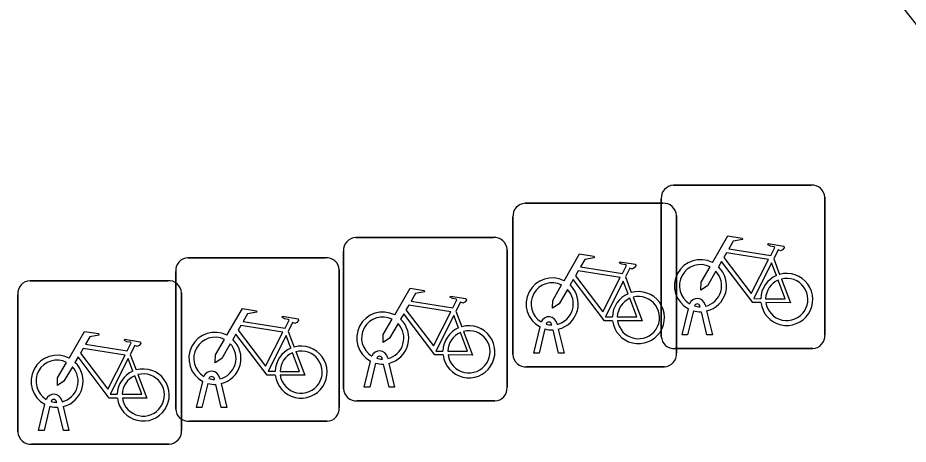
# Model space of a CAD drawing. Extents: x 160377 to 161131, y 383938 to 384853.
# Drawn here: x 161014.64 to 161020.08, y 384502.84 to 384505.45 of the extents above; entities that cross this region are included whole.
import ezdxf

# ---------------------------------------------------------------- set-up
doc = ezdxf.new("R2010")
doc.units = 0
for name, color, linetype in [('IMGEO_Fietsenrek', 7, 'Continuous'), ('IMGEO_Fietspad_open', 7, 'Continuous'), ('IMGEO_Voetpad_open', 7, 'Continuous')]:
    doc.layers.add(name, color=color, linetype=linetype)

msp = doc.modelspace()

# ---------------------------------------------------------------- linework, layer by layer
at = {"layer": 'IMGEO_Fietsenrek'}
for p, q in [((161018.6459, 384504.4275), (161019.4868, 384504.4275)), ((161019.4868, 384504.4275), (161018.6459, 384504.4275)), ((161018.5715, 384503.5029), (161018.5715, 384504.3438)), ((161018.5715, 384504.3438), (161018.5715, 384503.5029)), ((161019.5705, 384504.3531), (161019.5705, 384503.5122)), ((161019.5705, 384503.5122), (161019.5705, 384504.3531)), ((161017.7399, 384504.3165), (161018.5808, 384504.3165)), ((161018.5808, 384504.3165), (161017.7399, 384504.3165)), ((161018.6645, 384504.2421), (161018.6645, 384503.4012)), ((161018.6645, 384503.4012), (161018.6645, 384504.2421)), ((161017.6655, 384503.3919), (161017.6655, 384504.2328)), ((161017.6655, 384504.2328), (161017.6655, 384503.3919)), ((161016.7049, 384504.1075), (161017.5458, 384504.1075)), ((161017.5458, 384504.1075), (161016.7049, 384504.1075)), ((161016.6305, 384503.1829), (161016.6305, 384504.0238)), ((161016.6305, 384504.0238), (161016.6305, 384503.1829)), ((161017.6295, 384504.0331), (161017.6295, 384503.1922)), ((161017.6295, 384503.1922), (161017.6295, 384504.0331)), ((161015.6799, 384503.9835), (161016.5208, 384503.9835)), ((161016.5208, 384503.9835), (161015.6799, 384503.9835)), ((161019.2582, 384503.9772), (161019.2945, 384503.882)), ((161016.6045, 384503.9091), (161016.6045, 384503.0682)), ((161016.6045, 384503.0682), (161016.6045, 384503.9091)), ((161015.6055, 384503.0589), (161015.6055, 384503.8998)), ((161015.6055, 384503.8998), (161015.6055, 384503.0589)), ((161018.3522, 384503.8662), (161018.3885, 384503.771)), ((161014.7159, 384503.8435), (161015.5568, 384503.8435)), ((161015.5568, 384503.8435), (161014.7159, 384503.8435)), ((161014.6415, 384502.9189), (161014.6415, 384503.7598)), ((161014.6415, 384503.7598), (161014.6415, 384502.9189)), ((161015.6405, 384503.7691), (161015.6405, 384502.9282)), ((161015.6405, 384502.9282), (161015.6405, 384503.7691)), ((161018.8396, 384503.6954), (161018.8414, 384503.6875)), ((161017.3172, 384503.6572), (161017.3535, 384503.562)), ((161018.6985, 384503.5123), (161018.7368, 384503.6723)), ((161018.7672, 384503.6601), (161018.7319, 384503.5123)), ((161018.8089, 384503.6839), (161018.8079, 384503.6882)), ((161018.85, 384503.5123), (161018.8161, 384503.654)), ((161018.8484, 384503.6583), (161018.8834, 384503.5123)), ((161017.9336, 384503.5844), (161017.9354, 384503.5765)), ((161016.2922, 384503.5332), (161016.3285, 384503.438)), ((161017.7925, 384503.4013), (161017.8308, 384503.5613)), ((161017.8612, 384503.5491), (161017.8259, 384503.4013)), ((161017.9029, 384503.5729), (161017.9019, 384503.5772)), ((161017.944, 384503.4013), (161017.9101, 384503.543)), ((161017.9424, 384503.5473), (161017.9774, 384503.4013)), ((161018.7319, 384503.5123), (161018.6985, 384503.5123)), ((161018.8834, 384503.5123), (161018.85, 384503.5123)), ((161019.4961, 384503.4285), (161018.6552, 384503.4285)), ((161018.6552, 384503.4285), (161019.4961, 384503.4285)), ((161015.3282, 384503.3932), (161015.3645, 384503.298)), ((161016.8679, 384503.3639), (161016.8669, 384503.3682)), ((161016.8986, 384503.3754), (161016.9004, 384503.3675)), ((161017.8259, 384503.4013), (161017.7925, 384503.4013)), ((161017.9774, 384503.4013), (161017.944, 384503.4013)), ((161016.7575, 384503.1923), (161016.7958, 384503.3523)), ((161016.8262, 384503.3401), (161016.7909, 384503.1923)), ((161016.909, 384503.1923), (161016.8751, 384503.334)), ((161016.9074, 384503.3383), (161016.9424, 384503.1923)), ((161018.5901, 384503.3175), (161017.7492, 384503.3175)), ((161017.7492, 384503.3175), (161018.5901, 384503.3175)), ((161015.7325, 384503.0683), (161015.7708, 384503.2283)), ((161015.8012, 384503.2161), (161015.7659, 384503.0683)), ((161015.8429, 384503.2399), (161015.8419, 384503.2442)), ((161015.884, 384503.0683), (161015.8501, 384503.21)), ((161015.8736, 384503.2514), (161015.8754, 384503.2435)), ((161015.8824, 384503.2143), (161015.9174, 384503.0683)), ((161016.7909, 384503.1923), (161016.7575, 384503.1923)), ((161016.9424, 384503.1923), (161016.909, 384503.1923)), ((161014.8789, 384503.0999), (161014.8779, 384503.1042)), ((161014.9096, 384503.1114), (161014.9114, 384503.1035)), ((161017.5551, 384503.1085), (161016.7142, 384503.1085)), ((161016.7142, 384503.1085), (161017.5551, 384503.1085)), ((161014.7685, 384502.9283), (161014.8068, 384503.0883)), ((161014.8372, 384503.0761), (161014.8019, 384502.9283)), ((161014.92, 384502.9283), (161014.8861, 384503.07)), ((161014.9184, 384503.0743), (161014.9534, 384502.9283)), ((161015.7659, 384503.0683), (161015.7325, 384503.0683)), ((161015.9174, 384503.0683), (161015.884, 384503.0683)), ((161016.5301, 384502.9845), (161015.6892, 384502.9845)), ((161015.6892, 384502.9845), (161016.5301, 384502.9845)), ((161014.8019, 384502.9283), (161014.7685, 384502.9283)), ((161014.9534, 384502.9283), (161014.92, 384502.9283)), ((161015.5661, 384502.8445), (161014.7252, 384502.8445)), ((161014.7252, 384502.8445), (161015.5661, 384502.8445))]:
    msp.add_line(p, q, dxfattribs=at)
for points in [[(161018.8841, 384503.9542), (161018.9788, 384504.1177), (161019.065, 384504.1039), (161019.0667, 384504.0952), (161019.0106, 384504.0843), (161018.9844, 384504.039), (161019.2396, 384503.9982)], [(161019.2396, 384503.9982), (161019.2646, 384504.047), (161019.2595, 384504.051), (161019.2363, 384504.0547), (161019.2236, 384504.0622), (161019.2226, 384504.0653), (161019.2248, 384504.0699), (161019.3196, 384504.0548), (161019.3219, 384504.0445), (161019.3125, 384504.0321), (161019.3001, 384504.0257), (161019.2856, 384504.0319), (161019.2582, 384503.9772)], [(161017.9781, 384503.8432), (161018.0728, 384504.0067), (161018.159, 384503.9929), (161018.1607, 384503.9842), (161018.1046, 384503.9733), (161018.0784, 384503.928), (161018.3336, 384503.8872)], [(161019.2267, 384503.973), (161018.9699, 384504.014), (161018.9532, 384503.9852), (161019.1202, 384503.7649), (161019.2267, 384503.973)], [(161018.3336, 384503.8872), (161018.3586, 384503.936), (161018.3535, 384503.94), (161018.3303, 384503.9437), (161018.3176, 384503.9512), (161018.3166, 384503.9543), (161018.3188, 384503.9589), (161018.4136, 384503.9438), (161018.4159, 384503.9335), (161018.4065, 384503.9211), (161018.3941, 384503.9147), (161018.3796, 384503.9209), (161018.3522, 384503.8662)], [(161018.9048, 384503.9017), (161018.8532, 384503.8125), (161018.8133, 384503.7865), (161018.8145, 384503.834), (161018.869, 384503.9282)], [(161019.1798, 384503.7095), (161019.1301, 384503.7096), (161018.9394, 384503.9613), (161018.9204, 384503.9285)], [(161019.2747, 384503.875), (161019.2454, 384503.9518), (161019.136, 384503.7337), (161019.1787, 384503.7336)], [(161018.3207, 384503.862), (161018.0639, 384503.903), (161018.0472, 384503.8742), (161018.2142, 384503.6539), (161018.3207, 384503.862)], [(161019.3052, 384503.8538), (161019.3602, 384503.7092), (161019.2101, 384503.7095)], [(161017.9988, 384503.7907), (161017.9472, 384503.7015), (161017.9073, 384503.6755), (161017.9085, 384503.723), (161017.963, 384503.8172)], [(161018.2738, 384503.5985), (161018.2241, 384503.5986), (161018.0334, 384503.8503), (161018.0144, 384503.8175)], [(161018.3687, 384503.764), (161018.3394, 384503.8408), (161018.23, 384503.6227), (161018.2727, 384503.6226)], [(161019.2087, 384503.7335), (161019.3286, 384503.7333), (161019.2854, 384503.8469)], [(161016.9431, 384503.6342), (161017.0378, 384503.7977), (161017.124, 384503.7839), (161017.1257, 384503.7752), (161017.0696, 384503.7643), (161017.0434, 384503.719), (161017.2986, 384503.6782)], [(161017.2986, 384503.6782), (161017.3236, 384503.727), (161017.3185, 384503.731), (161017.2953, 384503.7347), (161017.2826, 384503.7422), (161017.2816, 384503.7453), (161017.2838, 384503.7499), (161017.3786, 384503.7348), (161017.3809, 384503.7245), (161017.3715, 384503.7121), (161017.3591, 384503.7057), (161017.3446, 384503.7119), (161017.3172, 384503.6572)], [(161017.2857, 384503.653), (161017.0289, 384503.694), (161017.0122, 384503.6652), (161017.1792, 384503.4449), (161017.2857, 384503.653)], [(161018.3027, 384503.6225), (161018.4226, 384503.6223), (161018.3794, 384503.7359)], [(161018.3992, 384503.7428), (161018.4542, 384503.5982), (161018.3041, 384503.5985)], [(161015.9181, 384503.5102), (161016.0128, 384503.6737), (161016.099, 384503.6599), (161016.1007, 384503.6512), (161016.0446, 384503.6403), (161016.0184, 384503.595), (161016.2736, 384503.5542)], [(161017.2388, 384503.3895), (161017.1891, 384503.3896), (161016.9984, 384503.6413), (161016.9794, 384503.6085)], [(161016.2736, 384503.5542), (161016.2986, 384503.603), (161016.2935, 384503.607), (161016.2703, 384503.6107), (161016.2576, 384503.6182), (161016.2566, 384503.6213), (161016.2588, 384503.6259), (161016.3536, 384503.6108), (161016.3559, 384503.6005), (161016.3465, 384503.5881), (161016.3341, 384503.5817), (161016.3196, 384503.5879), (161016.2922, 384503.5332)], [(161016.9638, 384503.5817), (161016.9122, 384503.4925), (161016.8723, 384503.4665), (161016.8735, 384503.514), (161016.928, 384503.6082)], [(161017.3337, 384503.555), (161017.3044, 384503.6318), (161017.195, 384503.4137), (161017.2377, 384503.4136)], [(161014.9541, 384503.3702), (161015.0488, 384503.5337), (161015.135, 384503.5199), (161015.1367, 384503.5112), (161015.0806, 384503.5003), (161015.0544, 384503.455), (161015.3096, 384503.4142)], [(161016.2607, 384503.529), (161016.0039, 384503.57), (161015.9872, 384503.5412), (161016.1542, 384503.3209), (161016.2607, 384503.529)], [(161017.2677, 384503.4135), (161017.3876, 384503.4133), (161017.3444, 384503.5269)], [(161017.3642, 384503.5338), (161017.4192, 384503.3892), (161017.2691, 384503.3895)], [(161015.3096, 384503.4142), (161015.3346, 384503.463), (161015.3295, 384503.467), (161015.3063, 384503.4707), (161015.2936, 384503.4782), (161015.2926, 384503.4813), (161015.2948, 384503.4859), (161015.3896, 384503.4708), (161015.3919, 384503.4605), (161015.3825, 384503.4481), (161015.3701, 384503.4417), (161015.3556, 384503.4479), (161015.3282, 384503.3932)], [(161015.9388, 384503.4577), (161015.8872, 384503.3685), (161015.8473, 384503.3425), (161015.8485, 384503.39), (161015.903, 384503.4842)], [(161016.2138, 384503.2655), (161016.1641, 384503.2656), (161015.9734, 384503.5173), (161015.9544, 384503.4845)], [(161016.3087, 384503.431), (161016.2794, 384503.5078), (161016.17, 384503.2897), (161016.2127, 384503.2896)], [(161015.2967, 384503.389), (161015.0399, 384503.43), (161015.0232, 384503.4012), (161015.1902, 384503.1809), (161015.2967, 384503.389)], [(161015.2498, 384503.1255), (161015.2001, 384503.1256), (161015.0094, 384503.3773), (161014.9904, 384503.3445)], [(161015.3447, 384503.291), (161015.3154, 384503.3678), (161015.206, 384503.1497), (161015.2487, 384503.1496)], [(161016.2427, 384503.2895), (161016.3626, 384503.2893), (161016.3194, 384503.4029)], [(161016.3392, 384503.4098), (161016.3942, 384503.2652), (161016.2441, 384503.2655)], [(161014.9748, 384503.3177), (161014.9232, 384503.2285), (161014.8833, 384503.2025), (161014.8845, 384503.25), (161014.939, 384503.3442)], [(161015.2787, 384503.1495), (161015.3986, 384503.1493), (161015.3554, 384503.2629)], [(161015.3752, 384503.2698), (161015.4302, 384503.1252), (161015.2801, 384503.1255)]]:
    msp.add_lwpolyline(points, dxfattribs=at)
for centre, radius, start, end in [((161018.6492, 384504.3496), 0.0779, 92.4484, 184.2845), ((161018.6492, 384504.3496), 0.0779, 92.4484, 184.2845), ((161019.4926, 384504.3498), 0.0779, 2.4484, 94.2845), ((161019.4926, 384504.3498), 0.0779, 2.4484, 94.2845), ((161017.7432, 384504.2386), 0.0779, 92.4484, 184.2845), ((161017.7432, 384504.2386), 0.0779, 92.4484, 184.2845), ((161018.5866, 384504.2388), 0.0779, 2.4484, 94.2845), ((161018.5866, 384504.2388), 0.0779, 2.4484, 94.2845), ((161016.7082, 384504.0296), 0.0779, 92.4484, 184.2845), ((161016.7082, 384504.0296), 0.0779, 92.4484, 184.2845), ((161017.5516, 384504.0298), 0.0779, 2.4484, 94.2845), ((161017.5516, 384504.0298), 0.0779, 2.4484, 94.2845), ((161015.6832, 384503.9056), 0.0779, 92.4484, 184.2845), ((161015.6832, 384503.9056), 0.0779, 92.4484, 184.2845), ((161016.5266, 384503.9058), 0.0779, 2.4484, 94.2845), ((161016.5266, 384503.9058), 0.0779, 2.4484, 94.2845), ((161018.8111, 384503.8129), 0.159, 62.6766, 242.1369), ((161018.8111, 384503.8129), 0.129, 63.3192, 238.903), ((161018.8111, 384503.8129), 0.159, 283.5766, 46.6042), ((161017.9051, 384503.7019), 0.159, 62.6766, 242.1369), ((161018.8111, 384503.8129), 0.129, 283.6043, 43.4302), ((161019.3377, 384503.7289), 0.159, 113.3408, 178.3217), ((161019.3377, 384503.7289), 0.159, 187.0065, 105.7708), ((161019.3377, 384503.7289), 0.129, 188.6715, 104.5883), ((161014.7192, 384503.7656), 0.0779, 92.4484, 184.2845), ((161014.7192, 384503.7656), 0.0779, 92.4484, 184.2845), ((161015.5626, 384503.7658), 0.0779, 2.4484, 94.2845), ((161015.5626, 384503.7658), 0.0779, 2.4484, 94.2845), ((161017.9051, 384503.7019), 0.129, 63.3192, 238.903), ((161017.9051, 384503.7019), 0.159, 283.5766, 46.6042), ((161019.3377, 384503.7289), 0.129, 113.923, 177.9556), ((161017.9051, 384503.7019), 0.129, 283.6043, 43.4302), ((161018.4317, 384503.6179), 0.159, 113.3408, 178.3217), ((161018.4317, 384503.6179), 0.159, 187.0065, 105.7708), ((161018.4317, 384503.6179), 0.129, 188.6715, 104.5883), ((161018.4317, 384503.6179), 0.129, 113.923, 177.9556), ((161018.7909, 384503.6843), 0.0499, 12.8025, 158.6934), ((161018.7909, 384503.6843), 0.0174, 12.8025, 163.4502), ((161016.8701, 384503.4929), 0.159, 62.6766, 242.1369), ((161018.8111, 384503.8129), 0.159, 253.9967, 271.7867), ((161018.8111, 384503.8129), 0.129, 253.415, 269.0204), ((161016.8701, 384503.4929), 0.129, 63.3192, 238.903), ((161016.8701, 384503.4929), 0.129, 283.6043, 43.4302), ((161016.8701, 384503.4929), 0.159, 283.5766, 46.6042), ((161017.8849, 384503.5733), 0.0499, 12.8025, 158.6934), ((161017.8849, 384503.5733), 0.0174, 12.8025, 163.4502), ((161015.8451, 384503.3689), 0.159, 62.6766, 242.1369), ((161017.3967, 384503.4089), 0.159, 113.3408, 178.3217), ((161017.3967, 384503.4089), 0.159, 187.0065, 105.7708), ((161017.3967, 384503.4089), 0.129, 113.923, 177.9556), ((161017.3967, 384503.4089), 0.129, 188.6715, 104.5883), ((161017.9051, 384503.7019), 0.159, 253.9967, 271.7867), ((161017.9051, 384503.7019), 0.129, 253.415, 269.0204), ((161015.8451, 384503.3689), 0.129, 63.3192, 238.903), ((161015.8451, 384503.3689), 0.159, 283.5766, 46.6042), ((161018.6494, 384503.5062), 0.0779, 182.4484, 274.2845), ((161018.6494, 384503.5062), 0.0779, 182.4484, 274.2845), ((161019.4928, 384503.5064), 0.0779, 272.4484, 4.2845), ((161019.4928, 384503.5064), 0.0779, 272.4484, 4.2845), ((161015.8451, 384503.3689), 0.129, 283.6043, 43.4302), ((161016.3717, 384503.2849), 0.159, 113.3408, 178.3217), ((161016.3717, 384503.2849), 0.159, 187.0065, 105.7708), ((161014.8811, 384503.2289), 0.159, 62.6766, 242.1369), ((161016.3717, 384503.2849), 0.129, 113.923, 177.9556), ((161016.3717, 384503.2849), 0.129, 188.6715, 104.5883), ((161016.8499, 384503.3643), 0.0499, 12.8025, 158.6934), ((161016.8499, 384503.3643), 0.0174, 12.8025, 163.4502), ((161016.8701, 384503.4929), 0.129, 253.415, 269.0204), ((161017.7434, 384503.3952), 0.0779, 182.4484, 274.2845), ((161017.7434, 384503.3952), 0.0779, 182.4484, 274.2845), ((161018.5868, 384503.3954), 0.0779, 272.4484, 4.2845), ((161018.5868, 384503.3954), 0.0779, 272.4484, 4.2845), ((161014.8811, 384503.2289), 0.129, 63.3192, 238.903), ((161014.8811, 384503.2289), 0.129, 283.6043, 43.4302), ((161014.8811, 384503.2289), 0.159, 283.5766, 46.6042), ((161016.8701, 384503.4929), 0.159, 253.9967, 271.7867), ((161015.4077, 384503.1449), 0.159, 113.3408, 178.3217), ((161015.4077, 384503.1449), 0.159, 187.0065, 105.7708), ((161015.4077, 384503.1449), 0.129, 113.923, 177.9556), ((161015.4077, 384503.1449), 0.129, 188.6715, 104.5883), ((161015.8249, 384503.2403), 0.0499, 12.8025, 158.6934), ((161015.8249, 384503.2403), 0.0174, 12.8025, 163.4502), ((161015.8451, 384503.3689), 0.159, 253.9967, 271.7867), ((161015.8451, 384503.3689), 0.129, 253.415, 269.0204), ((161014.8609, 384503.1003), 0.0499, 12.8025, 158.6934), ((161016.7084, 384503.1862), 0.0779, 182.4484, 274.2845), ((161016.7084, 384503.1862), 0.0779, 182.4484, 274.2845), ((161017.5518, 384503.1864), 0.0779, 272.4484, 4.2845), ((161017.5518, 384503.1864), 0.0779, 272.4484, 4.2845), ((161014.8609, 384503.1003), 0.0174, 12.8025, 163.4502), ((161014.8811, 384503.2289), 0.129, 253.415, 269.0204), ((161014.8811, 384503.2289), 0.159, 253.9967, 271.7867), ((161015.6834, 384503.0622), 0.0779, 182.4484, 274.2845), ((161015.6834, 384503.0622), 0.0779, 182.4484, 274.2845), ((161016.5268, 384503.0624), 0.0779, 272.4484, 4.2845), ((161016.5268, 384503.0624), 0.0779, 272.4484, 4.2845), ((161014.7194, 384502.9222), 0.0779, 182.4484, 274.2845), ((161014.7194, 384502.9222), 0.0779, 182.4484, 274.2845), ((161015.5628, 384502.9224), 0.0779, 272.4484, 4.2845), ((161015.5628, 384502.9224), 0.0779, 272.4484, 4.2845)]:
    msp.add_arc(centre, radius, start, end, dxfattribs=at)
at = {"layer": 'IMGEO_Fietspad_open'}
msp.add_arc((160833.1948, 384360.8986), 236.2793, 36.962044, 37.805569, dxfattribs=at)
at = {"layer": 'IMGEO_Voetpad_open'}
msp.add_arc((160833.1948, 384360.8986), 236.2793, 36.962044, 37.805569, dxfattribs=at)

doc.saveas('drawing.dxf')
